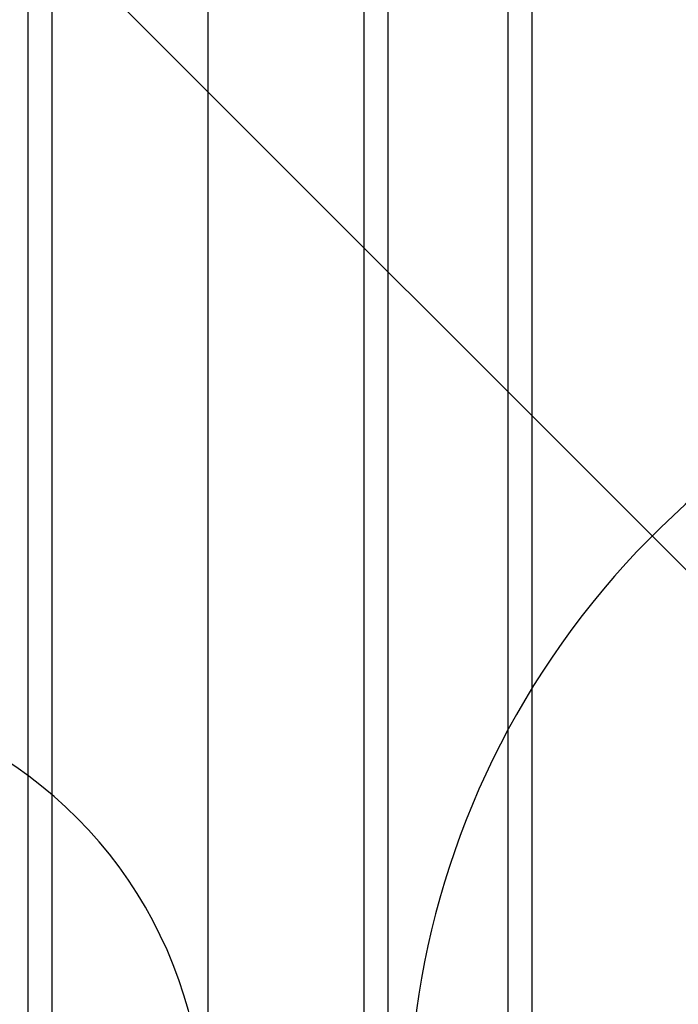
# Model space of a CAD drawing. Extents: x -169 to 7270, y -140 to 2984.
# Tile 698 of 718: x 6789 to 6817, y 1484 to 1525. Entities that reach past the tile are written whole.
import ezdxf

# ---------------------------------------------------------------- set-up
doc = ezdxf.new("R2010")
doc.units = 0
doc.header["$MEASUREMENT"] = 0
for name, color, linetype in [('PIPIMG-PRODUCT-PREMIUM', 5, 'CONTINUOUS'), ('TANK-SLOPE', 3, 'CONTINUOUS'), ('TANK-UST-RIB', 7, 'CONTINUOUS')]:
    doc.layers.add(name, color=color, linetype=linetype)

msp = doc.modelspace()

# ---------------------------------------------------------------- linework, layer by layer
at = {"layer": 'PIPIMG-PRODUCT-PREMIUM'}
msp.add_line((6824.18607, 1495.02736), (6753.19504, 1566.01839), dxfattribs=at)
at = {"layer": 'TANK-SLOPE'}
for points in [[(6895.74258, 1461.99195, 0.70597857), (6895.74311, 1496.04464), (6851.79026, 1511.65955, 1.41647358), (6851.78925, 1446.37841)], [(6749.85796, 1448.14032), (6785.56674, 1462.20695, 0.68086576), (6785.56674, 1495.82983), (6749.85796, 1509.89646, 1.46871829)]]:
    msp.add_lwpolyline(points, format="xyb", close=True, dxfattribs=at)
at = {"layer": 'TANK-UST-RIB'}
for p, q in [((6789.69428, 1542.01839), (6789.69428, 1416.01839)), ((6804.69428, 1542.01839), (6804.69428, 1416.01839)), ((6809.69428, 1542.01839), (6809.69428, 1416.01839)), ((6790.69428, 1540.01839), (6790.69428, 1418.01839)), ((6797.19428, 1540.01839), (6797.19428, 1418.01839)), ((6803.69428, 1540.01839), (6803.69428, 1418.01839)), ((6810.69428, 1540.01839), (6810.69428, 1418.01839))]:
    msp.add_line(p, q, dxfattribs=at)

doc.saveas('drawing.dxf')
